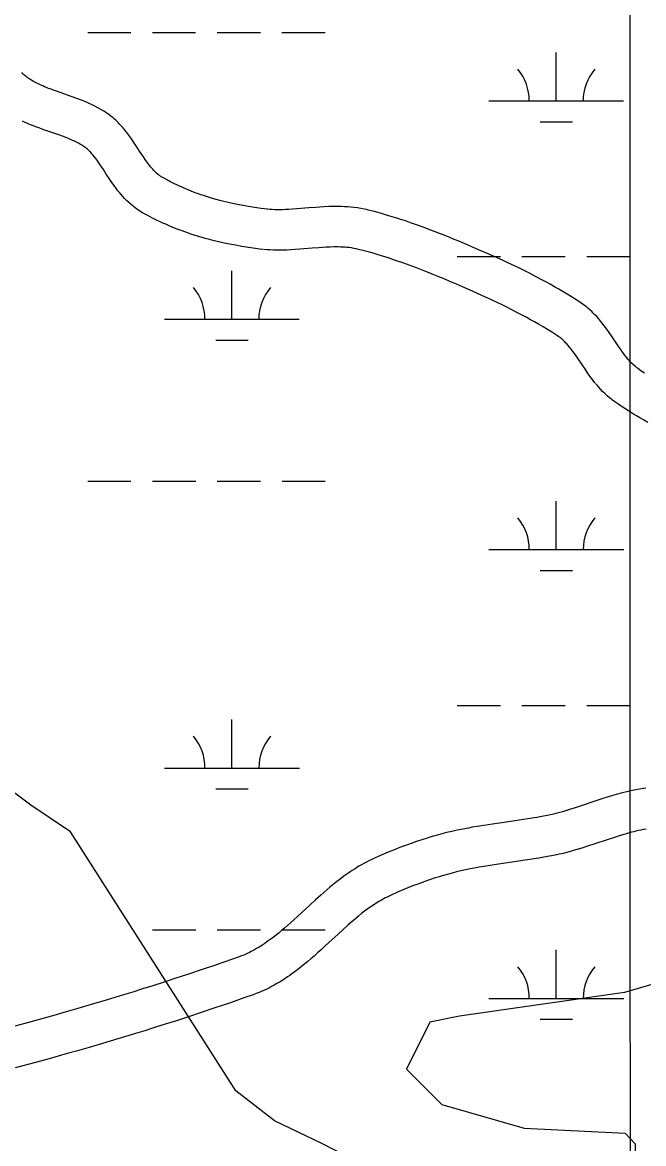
# Model space of a CAD drawing. Extents: x 3263578 to 3301413, y 764927 to 798602.
# Drawn here: x 3290864 to 3291325, y 784349 to 785181 of the extents above; entities that cross this region are included whole.
import ezdxf

# ---------------------------------------------------------------- set-up
doc = ezdxf.new("R2010")
doc.units = 0
for name, color, linetype in [('V-GRID-MAJR', 7, 'Continuous'), ('V-ROAD-CNTR', 7, 'Continuous'), ('V-TOPO-SHOR', 7, 'Continuous'), ('V-WETL-SWMP', 7, 'Continuous')]:
    doc.layers.add(name, color=color, linetype=linetype)

msp = doc.modelspace()

# ---------------------------------------------------------------- linework, layer by layer
at = {"layer": 'V-GRID-MAJR'}
msp.add_spline([(3291317.39, 775831.15), (3291315.63, 781890.58), (3291313.87, 787952.61), (3291312.1, 794014.68), (3291312.1, 794017.25)], degree=3, dxfattribs=at)
at = {"layer": 'V-ROAD-CNTR'}
for points in [[(3290877.04, 785134.5), (3290875.97, 785135.01), (3290874.06, 785135.98), (3290872.52, 785136.81), (3290871.23, 785137.56), (3290870.15, 785138.24), (3290869.23, 785138.83), (3290868.47, 785139.37), (3290867.87, 785139.8), (3290866.7, 785140.7), (3290865.92, 785141.35), (3290865.41, 785141.79), (3290864.56, 785142.59), (3290863.7, 785143.44)], [(3291046.01, 785042.08), (3291043.62, 785042.35), (3291041.22, 785042.67), (3291036.34, 785043.38), (3291031.83, 785044.11), (3291027.63, 785044.85), (3291023.72, 785045.61), (3291020.07, 785046.37), (3291016.68, 785047.13), (3291013.51, 785047.89), (3291010.56, 785048.64), (3291007.81, 785049.38), (3291005.24, 785050.11), (3291002.85, 785050.83), (3291000.62, 785051.52), (3290998.53, 785052.2), (3290996.58, 785052.86), (3290994.76, 785053.5), (3290993.1, 785054.1), (3290989.88, 785055.31), (3290987.12, 785056.42), (3290984.72, 785057.42), (3290982.63, 785058.33), (3290980.8, 785059.15), (3290979.24, 785059.88), (3290976.43, 785061.23), (3290974.36, 785062.27), (3290972.84, 785063.06), (3290970.51, 785064.31), (3290968.24, 785065.57), (3290967.67, 785065.91), (3290967.15, 785066.23), (3290966.63, 785066.57), (3290966.13, 785066.92), (3290965.65, 785067.27), (3290965.24, 785067.58), (3290964.24, 785068.4), (3290963.35, 785069.18), (3290962.49, 785069.99), (3290961.66, 785070.84), (3290960.85, 785071.7), (3290960.08, 785072.58), (3290959.32, 785073.48), (3290958.59, 785074.39), (3290957.91, 785075.26), (3290956.48, 785077.18), (3290955.18, 785079.03), (3290953.96, 785080.83), (3290951.56, 785084.5), (3290949.4, 785087.83), (3290947.43, 785090.86), (3290945.61, 785093.57), (3290943.92, 785095.97), (3290942.37, 785098.09), (3290940.93, 785099.94), (3290939.62, 785101.56), (3290938.41, 785102.98), (3290937.31, 785104.2), (3290936.31, 785105.27), (3290935.36, 785106.25), (3290933.78, 785107.78), (3290932.48, 785108.95), (3290931.42, 785109.87), (3290929.88, 785111.1), (3290928.3, 785112.29), (3290927.07, 785113.15), (3290925.89, 785113.94), (3290924.67, 785114.72), (3290922.44, 785116.08), (3290920.2, 785117.34), (3290918.01, 785118.48), (3290915.89, 785119.53), (3290913.85, 785120.48), (3290911.86, 785121.35), (3290909.95, 785122.16), (3290908.07, 785122.92), (3290904.56, 785124.27), (3290901.24, 785125.48), (3290889.44, 785129.6), (3290887.36, 785130.34), (3290885.44, 785131.04), (3290883.69, 785131.71), (3290882.09, 785132.34), (3290880.62, 785132.93), (3290879.28, 785133.5), (3290878.06, 785134.04), (3290876.84, 785134.6)], [(3291042.61, 785012.27), (3291039.93, 785012.58), (3291037.08, 785012.96), (3291031.8, 785013.73), (3291026.83, 785014.53), (3291022.17, 785015.35), (3291017.81, 785016.19), (3291013.72, 785017.05), (3291009.89, 785017.91), (3291006.3, 785018.77), (3291002.94, 785019.62), (3290999.8, 785020.47), (3290996.85, 785021.31), (3290994.09, 785022.13), (3290991.51, 785022.94), (3290989.1, 785023.72), (3290986.84, 785024.49), (3290984.71, 785025.23), (3290982.69, 785025.96), (3290979.02, 785027.35), (3290975.78, 785028.64), (3290972.96, 785029.82), (3290970.48, 785030.9), (3290968.33, 785031.87), (3290966.42, 785032.75), (3290963.18, 785034.32), (3290960.72, 785035.55), (3290958.85, 785036.52), (3290956.12, 785037.98), (3290953.35, 785039.53), (3290952.16, 785040.23), (3290950.98, 785040.96), (3290949.85, 785041.7), (3290948.76, 785042.45), (3290947.72, 785043.21), (3290946.66, 785044.02), (3290944.84, 785045.51), (3290943.09, 785047.04), (3290941.48, 785048.57), (3290940, 785050.08), (3290938.63, 785051.54), (3290937.36, 785052.98), (3290936.18, 785054.39), (3290935.08, 785055.75), (3290934.02, 785057.1), (3290932.17, 785059.6), (3290930.5, 785061.97), (3290929, 785064.19), (3290926.4, 785068.15), (3290924.24, 785071.5), (3290922.42, 785074.28), (3290920.88, 785076.58), (3290919.55, 785078.47), (3290918.41, 785080.02), (3290917.42, 785081.3), (3290916.57, 785082.36), (3290915.83, 785083.22), (3290915.18, 785083.94), (3290914.62, 785084.54), (3290914.18, 785084.99), (3290913.27, 785085.88), (3290912.63, 785086.45), (3290912.22, 785086.81), (3290911.47, 785087.41), (3290910.71, 785087.98), (3290910.09, 785088.41), (3290909.42, 785088.87), (3290908.79, 785089.27), (3290907.32, 785090.16), (3290905.88, 785090.97), (3290904.42, 785091.73), (3290902.96, 785092.46), (3290901.47, 785093.15), (3290899.98, 785093.8), (3290898.5, 785094.43), (3290897.05, 785095.01), (3290894.03, 785096.17), (3290891.15, 785097.22), (3290879.45, 785101.31), (3290877.13, 785102.14), (3290874.95, 785102.94), (3290872.89, 785103.72), (3290870.95, 785104.48), (3290869.12, 785105.23), (3290867.4, 785105.96), (3290865.77, 785106.67), (3290864.35, 785107.32)], [(3291312.44, 784931.85), (3291311.56, 784932.96), (3291310.81, 784933.93), (3291309.25, 784936.04), (3291307.81, 784938.07), (3291306.44, 784940.05), (3291301, 784948.15), (3291298.8, 784951.34), (3291296.76, 784954.18), (3291294.87, 784956.68), (3291293.12, 784958.87), (3291291.51, 784960.78), (3291290.04, 784962.45), (3291288.69, 784963.89), (3291287.46, 784965.14), (3291286.36, 784966.22), (3291285.3, 784967.2), (3291283.56, 784968.74), (3291282.13, 784969.92), (3291280.97, 784970.83), (3291279.29, 784972.06), (3291277.59, 784973.22), (3291273.3, 784975.96), (3291269.33, 784978.43), (3291265.59, 784980.69), (3291262.07, 784982.77), (3291258.76, 784984.67), (3291255.64, 784986.42), (3291252.71, 784988.04), (3291249.93, 784989.54), (3291244.77, 784992.26), (3291240.21, 784994.6), (3291236.2, 784996.61), (3291232.68, 784998.33), (3291229.58, 784999.83), (3291224.18, 785002.38), (3291220.08, 785004.27), (3291213.94, 785007.05), (3291207.78, 785009.79), (3291202.49, 785012.09), (3291197.54, 785014.23), (3291192.88, 785016.22), (3291188.51, 785018.06), (3291184.41, 785019.77), (3291180.55, 785021.34), (3291176.92, 785022.81), (3291173.48, 785024.17), (3291167.08, 785026.64), (3291161.43, 785028.75), (3291156.45, 785030.55), (3291152.07, 785032.08), (3291148.23, 785033.38), (3291144.84, 785034.5), (3291141.84, 785035.46), (3291136.64, 785037.06), (3291132.69, 785038.22), (3291129.69, 785039.07), (3291125.21, 785040.29), (3291120.68, 785041.46), (3291119.28, 785041.79), (3291117.84, 785042.11), (3291115.19, 785042.63), (3291112.57, 785043.05), (3291110.06, 785043.39), (3291107.63, 785043.64), (3291105.3, 785043.83), (3291103.07, 785043.97), (3291100.92, 785044.06), (3291098.85, 785044.1), (3291096.86, 785044.12), (3291094.91, 785044.1), (3291091.31, 785044.02), (3291087.93, 785043.87), (3291084.8, 785043.68), (3291081.9, 785043.48), (3291076.64, 785043.06), (3291067.64, 785042.33), (3291064.41, 785042.1), (3291061.63, 785041.93), (3291059.24, 785041.82), (3291057.18, 785041.76), (3291055.41, 785041.73), (3291053.93, 785041.72), (3291051.23, 785041.77), (3291049.3, 785041.84), (3291047.92, 785041.93), (3291045.56, 785042.12)], [(3291288.98, 784913.15), (3291287.94, 784914.45), (3291286.86, 784915.85), (3291284.95, 784918.44), (3291283.21, 784920.89), (3291281.64, 784923.18), (3291276.21, 784931.25), (3291274.27, 784934.06), (3291272.6, 784936.38), (3291271.16, 784938.29), (3291269.9, 784939.87), (3291268.8, 784941.18), (3291267.85, 784942.26), (3291267.02, 784943.15), (3291266.29, 784943.89), (3291265.65, 784944.51), (3291265.14, 784944.99), (3291264.09, 784945.92), (3291263.36, 784946.52), (3291262.86, 784946.91), (3291261.98, 784947.55), (3291261.06, 784948.17), (3291257.29, 784950.6), (3291253.65, 784952.85), (3291250.22, 784954.93), (3291246.99, 784956.83), (3291243.93, 784958.59), (3291241.05, 784960.21), (3291238.33, 784961.71), (3291235.79, 784963.08), (3291230.92, 784965.65), (3291226.65, 784967.84), (3291222.88, 784969.73), (3291219.56, 784971.35), (3291216.66, 784972.76), (3291211.48, 784975.2), (3291207.6, 784977), (3291201.68, 784979.68), (3291195.7, 784982.32), (3291190.54, 784984.58), (3291185.7, 784986.67), (3291181.17, 784988.6), (3291176.94, 784990.38), (3291172.97, 784992.03), (3291169.26, 784993.55), (3291165.79, 784994.95), (3291162.55, 784996.23), (3291156.43, 784998.6), (3291151.09, 785000.59), (3291146.41, 785002.28), (3291142.31, 785003.71), (3291138.73, 785004.93), (3291135.58, 785005.96), (3291132.86, 785006.83), (3291127.99, 785008.33), (3291124.36, 785009.4), (3291121.66, 785010.17), (3291117.54, 785011.29), (3291113.43, 785012.34), (3291112.54, 785012.56), (3291111.72, 785012.74), (3291109.91, 785013.09), (3291108.19, 785013.37), (3291106.5, 785013.6), (3291104.83, 785013.77), (3291103.18, 785013.91), (3291101.56, 785014), (3291099.96, 785014.07), (3291098.39, 785014.11), (3291096.86, 785014.12), (3291095.38, 785014.11), (3291092.34, 785014.03), (3291089.47, 785013.91), (3291086.73, 785013.74), (3291084.13, 785013.56), (3291079.04, 785013.16), (3291069.92, 785012.41), (3291066.36, 785012.16), (3291063.2, 785011.97), (3291060.4, 785011.85), (3291057.92, 785011.77), (3291055.73, 785011.73), (3291053.74, 785011.72), (3291050.39, 785011.78), (3291047.79, 785011.88), (3291045.77, 785012), (3291043.06, 785012.23)], [(3291325.54, 784920.58), (3291322.85, 784922.4), (3291320.24, 784924.23), (3291319.69, 784924.63), (3291319.18, 784925.02), (3291318.74, 784925.38), (3291317.69, 784926.28), (3291316.73, 784927.16), (3291315.8, 784928.07), (3291314.9, 784929.01), (3291314.03, 784929.97), (3291313.18, 784930.96), (3291312.27, 784932.06)], [(3291327.91, 784884.07), (3291324.71, 784885.88), (3291321.92, 784887.49), (3291319.49, 784888.93), (3291317.34, 784890.23), (3291313.69, 784892.5), (3291310.94, 784894.27), (3291308.86, 784895.64), (3291305.82, 784897.7), (3291302.77, 784899.84), (3291301.71, 784900.62), (3291300.67, 784901.41), (3291299.61, 784902.26), (3291297.78, 784903.82), (3291296.04, 784905.43), (3291294.43, 784907.01), (3291292.94, 784908.57), (3291291.55, 784910.1), (3291290.27, 784911.59), (3291289.16, 784912.93)], [(3291326.55, 784612.78), (3291324.61, 784612.52), (3291321.8, 784612.1), (3291318.97, 784611.6), (3291316.63, 784611.14), (3291314.41, 784610.66), (3291312.26, 784610.17), (3291310.21, 784609.67), (3291308.2, 784609.16), (3291304.46, 784608.14), (3291300.97, 784607.13), (3291297.74, 784606.14), (3291294.69, 784605.18), (3291273.25, 784598.04), (3291270.71, 784597.23), (3291268.42, 784596.52)], [(3291268.61, 784596.58), (3291264.61, 784595.4), (3291261.75, 784594.6), (3291259.62, 784594.05), (3291258.06, 784593.66), (3291255.68, 784593.11), (3291253.31, 784592.61), (3291249.42, 784591.85), (3291245.72, 784591.19), (3291242.21, 784590.59), (3291238.92, 784590.06), (3291232.61, 784589.1), (3291221.36, 784587.48), (3291212.81, 784586.25), (3291206.32, 784585.26), (3291201.41, 784584.47), (3291197.7, 784583.83), (3291194.89, 784583.32), (3291190.71, 784582.52), (3291186.5, 784581.65), (3291182.51, 784580.76), (3291178.78, 784579.87), (3291175.31, 784578.98), (3291172.07, 784578.11), (3291169.04, 784577.26), (3291166.22, 784576.43), (3291163.59, 784575.63), (3291161.1, 784574.84), (3291156.54, 784573.34), (3291152.55, 784571.96), (3291149.08, 784570.71), (3291146.06, 784569.58), (3291143.4, 784568.56), (3291138.85, 784566.75), (3291135.4, 784565.34), (3291130.33, 784563.18), (3291125.24, 784560.92), (3291123.2, 784559.98), (3291121.19, 784558.99), (3291119.24, 784557.99), (3291117.35, 784556.98), (3291115.53, 784555.95), (3291113.75, 784554.92), (3291112.02, 784553.87), (3291110.35, 784552.83), (3291108.72, 784551.77), (3291107.14, 784550.72), (3291105.57, 784549.64), (3291102.64, 784547.56), (3291099.82, 784545.46), (3291097.15, 784543.4), (3291094.61, 784541.36), (3291092.19, 784539.37), (3291089.89, 784537.42), (3291087.69, 784535.52), (3291085.57, 784533.65), (3291081.59, 784530.07), (3291077.9, 784526.7), (3291071.16, 784520.46), (3291068.26, 784517.78), (3291065.56, 784515.31), (3291063.04, 784513.04), (3291060.69, 784510.95), (3291058.5, 784509.04), (3291056.44, 784507.29), (3291054.52, 784505.7), (3291052.71, 784504.24), (3291051.02, 784502.9), (3291049.44, 784501.68), (3291047.95, 784500.57), (3291046.56, 784499.55), (3291045.25, 784498.63), (3291044.05, 784497.81), (3291041.7, 784496.24), (3291039.67, 784494.97), (3291037.88, 784493.91), (3291036.32, 784493.02), (3291034.94, 784492.27), (3291033.73, 784491.65), (3291032.72, 784491.14), (3291030.79, 784490.23), (3291029.38, 784489.6), (3291028.36, 784489.17), (3291026.73, 784488.52), (3291025.03, 784487.89), (3291019.3, 784485.86), (3291007.96, 784481.91)], [(3291326.65, 784582.49), (3291324.49, 784582.11), (3291322.68, 784581.75), (3291320.9, 784581.37), (3291319.16, 784580.97), (3291317.47, 784580.56), (3291315.85, 784580.15), (3291312.58, 784579.26), (3291309.53, 784578.37), (3291306.64, 784577.49), (3291303.95, 784576.64), (3291282.55, 784569.52), (3291279.72, 784568.62), (3291277.31, 784567.87)], [(3291277.12, 784567.81), (3291272.88, 784566.56), (3291269.54, 784565.63), (3291267.01, 784564.97), (3291265.07, 784564.49), (3291262.18, 784563.82), (3291259.27, 784563.2), (3291254.93, 784562.36), (3291250.89, 784561.64), (3291247.12, 784561), (3291243.57, 784560.42), (3291237, 784559.42), (3291225.64, 784557.79), (3291217.21, 784556.57), (3291210.97, 784555.62), (3291206.35, 784554.87), (3291202.91, 784554.29), (3291200.38, 784553.83), (3291196.56, 784553.1), (3291192.79, 784552.32), (3291189.27, 784551.53), (3291185.98, 784550.75), (3291182.91, 784549.96), (3291180.04, 784549.19), (3291177.35, 784548.43), (3291174.83, 784547.69), (3291172.48, 784546.97), (3291170.3, 784546.29), (3291166.15, 784544.92), (3291162.55, 784543.67), (3291159.41, 784542.54), (3291156.67, 784541.52), (3291154.3, 784540.61), (3291150.08, 784538.94), (3291146.98, 784537.66), (3291142.28, 784535.66), (3291137.63, 784533.6), (3291136.1, 784532.89), (3291134.63, 784532.17), (3291133.2, 784531.44), (3291131.8, 784530.68), (3291130.42, 784529.91), (3291129.07, 784529.13), (3291127.75, 784528.33), (3291126.45, 784527.51), (3291125.18, 784526.69), (3291123.93, 784525.86), (3291122.74, 784525.04), (3291120.29, 784523.3), (3291117.96, 784521.57), (3291115.71, 784519.82), (3291113.53, 784518.08), (3291111.43, 784516.34), (3291109.38, 784514.62), (3291107.4, 784512.91), (3291105.5, 784511.23), (3291101.75, 784507.86), (3291098.23, 784504.63), (3291091.53, 784498.43), (3291088.56, 784495.69), (3291085.73, 784493.1), (3291083.04, 784490.68), (3291080.49, 784488.41), (3291078.06, 784486.3), (3291075.74, 784484.33), (3291073.54, 784482.5), (3291071.45, 784480.81), (3291069.46, 784479.23), (3291067.56, 784477.78), (3291065.77, 784476.43), (3291064.05, 784475.19), (3291062.42, 784474.03), (3291060.85, 784472.95), (3291057.95, 784471.03), (3291055.31, 784469.38), (3291052.96, 784467.97), (3291050.87, 784466.79), (3291049.01, 784465.78), (3291047.36, 784464.92), (3291045.85, 784464.16), (3291043.31, 784462.96), (3291041.32, 784462.08), (3291039.77, 784461.42), (3291037.5, 784460.52), (3291035.25, 784459.68), (3291029.24, 784457.56), (3291017.83, 784453.58)], [(3291008.05, 784481.94), (3290997.4, 784478.3), (3290987.43, 784474.97), (3290978.08, 784471.89), (3290969.3, 784469.04), (3290961.05, 784466.41), (3290953.31, 784463.97), (3290946.05, 784461.71), (3290939.24, 784459.61), (3290926.42, 784455.73), (3290915.19, 784452.4), (3290905.36, 784449.52), (3290896.74, 784447.04), (3290889.2, 784444.89), (3290875.95, 784441.18), (3290866.02, 784438.44), (3290851.08, 784434.38)], [(3291017.74, 784453.55), (3291007.01, 784449.89), (3290996.89, 784446.5), (3290987.4, 784443.37), (3290978.49, 784440.48), (3290970.12, 784437.81), (3290962.28, 784435.34), (3290954.91, 784433.05), (3290947.99, 784430.92), (3290935.03, 784427), (3290923.67, 784423.62), (3290913.72, 784420.71), (3290905, 784418.2), (3290897.36, 784416.03), (3290884, 784412.28), (3290873.95, 784409.5), (3290858.88, 784405.41)]]:
    msp.add_lwpolyline(points, dxfattribs=at)
at = {"layer": 'V-TOPO-SHOR'}
for points in [[(3291922.86, 784662.36), (3291852.9, 784640.5), (3291809.18, 784618.65), (3291708.61, 784614.28), (3291651.77, 784605.54), (3291629.9, 784592.43), (3291586.18, 784574.94), (3291524.96, 784557.46), (3291516.21, 784535.6), (3291494.35, 784483.13), (3291433.13, 784478.76), (3291385.04, 784483.14), (3291310.7, 784461.28), (3291188.27, 784443.8), (3291166.41, 784439.43), (3291148.92, 784404.45), (3291175.15, 784378.22), (3291236.36, 784360.72), (3291311.19, 784356.97)], [(3290577.56, 783307.26), (3290538.56, 783436.01), (3290519.06, 783553.05), (3290519.07, 783666.18), (3290546.39, 783740.3), (3290569.8, 783841.73), (3290593.21, 783884.64), (3290628.33, 783923.65), (3290667.35, 783970.47), (3290714.16, 784001.67), (3290764.88, 784017.27), (3290823.4, 784040.67), (3290909.23, 784087.48), (3291010.67, 784157.7), (3291053.59, 784181.1), (3291147.22, 784220.1), (3291248.66, 784251.3), (3291279.87, 784274.71), (3291307.18, 784298.11), (3291318.88, 784317.62), (3291318.89, 784348.83), (3291311.19, 784356.97)]]:
    msp.add_lwpolyline(points, dxfattribs=at)
at = {"layer": 'V-WETL-SWMP'}
for p, q in [((3290912.69, 785173.08), (3290944.69, 785173.08)), ((3290960.69, 785173.08), (3290992.69, 785173.09)), ((3291008.69, 785173.09), (3291040.69, 785173.09)), ((3291056.69, 785173.09), (3291088.69, 785173.09)), ((3291260.01, 785122.36), (3291260, 785158.36)), ((3291210.01, 785122.36), (3291310.01, 785122.37)), ((3291248.01, 785106.93), (3291272.01, 785106.93)), ((3291186.61, 785006.93), (3291218.61, 785006.93)), ((3291234.61, 785006.93), (3291266.61, 785006.93)), ((3291282.61, 785006.93), (3291314.61, 785006.94)), ((3291019.55, 784960.49), (3291019.54, 784996.49)), ((3290969.55, 784960.48), (3291069.55, 784960.49)), ((3291007.55, 784945.05), (3291031.55, 784945.05)), ((3290912.71, 784840.41), (3290944.71, 784840.41)), ((3290960.71, 784840.41), (3290992.71, 784840.41)), ((3291008.71, 784840.41), (3291040.71, 784840.42)), ((3291056.71, 784840.42), (3291088.71, 784840.42)), ((3291260.03, 784789.69), (3291260.03, 784825.69)), ((3291210.03, 784789.69), (3291310.03, 784789.69)), ((3291248.03, 784774.26), (3291272.03, 784774.26)), ((3290870.44, 784600.26), (3290693.1, 784732.08)), ((3291186.63, 784674.25), (3291218.63, 784674.25)), ((3291234.63, 784674.26), (3291266.63, 784674.26)), ((3291282.63, 784674.26), (3291314.63, 784674.26)), ((3291019.57, 784627.81), (3291019.57, 784663.81)), ((3290969.57, 784627.81), (3291069.57, 784627.81)), ((3291007.57, 784612.38), (3291031.57, 784612.38)), ((3290899.93, 784580.41), (3290870.44, 784600.26)), ((3291022.5, 784388.47), (3290899.93, 784580.41)), ((3290960.73, 784507.74), (3290992.73, 784507.74)), ((3291008.73, 784507.74), (3291040.73, 784507.74)), ((3291056.73, 784507.74), (3291088.73, 784507.74)), ((3291260.05, 784457.01), (3291260.05, 784493.01)), ((3291210.05, 784457.01), (3291310.05, 784457.02)), ((3291248.05, 784441.58), (3291272.05, 784441.58)), ((3291051.13, 784366.26), (3291022.5, 784388.47)), ((3291086.24, 784349.41), (3291051.13, 784366.26)), ((3291102.61, 784341.01), (3291086.24, 784349.41))]:
    msp.add_line(p, q, dxfattribs=at)
for centre, start, end in [((3291204.76, 785122.84), 359.23234, 40.776), ((3291315.25, 785122.84), 139.23235, 180.77601), ((3290964.3, 784960.96), 359.23234, 40.776), ((3291074.79, 784960.96), 139.23235, 180.77601), ((3291204.79, 784790.16), 359.23234, 40.776), ((3291315.27, 784790.17), 139.23235, 180.77601), ((3290964.33, 784628.28), 359.23234, 40.776), ((3291074.81, 784628.29), 139.23235, 180.77601), ((3291204.81, 784457.49), 359.23234, 40.776), ((3291315.29, 784457.49), 139.23235, 180.77601)]:
    msp.add_arc(centre, 35.25, start, end, dxfattribs=at)

doc.saveas('drawing.dxf')
